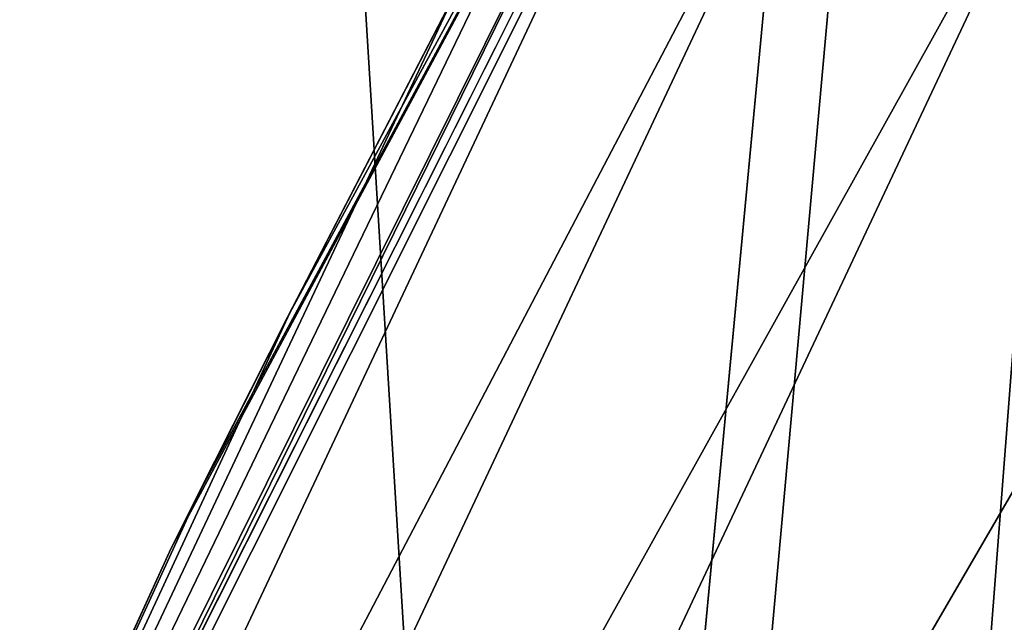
# Model space of a CAD drawing. Header units: metres. Extents: x -263 to 72, y -72 to 102.
# Tile 262 of 355: x -11.256 to -10.82, y 93.041 to 93.308. Entities that reach past the tile are written whole.
import ezdxf

# ---------------------------------------------------------------- set-up
doc = ezdxf.new("R2010")
doc.units = ezdxf.units.M
doc.layers.add('solid_FREE_STANDING_ONO_SW0004', color=7, linetype='CONTINUOUS')

msp = doc.modelspace()

# ---------------------------------------------------------------- linework, layer by layer
at = {"layer": 'solid_FREE_STANDING_ONO_SW0004'}
for points in [[(-10.682691, 93.067764, 42.829964), (-10.447716, 93.485359, 43.063141), (-11.544019, 100.5, 41.877872)], [(-11.042523, 92.336983, 42.451977), (-10.682691, 93.067764, 42.829964), (-11.544019, 100.5, 41.877872)], [(-11.472948, 91.235443, 41.962891), (-11.042523, 92.336983, 42.451977), (-11.544019, 100.5, 41.877872)], [(-11.373752, 88.556969, 22.520542), (-11.544018, 100.5, 22.722128), (-10.249719, 100.5, 21.348139)], [(-11.248346, 89.422981, 22.376558), (-11.373752, 88.556969, 22.520542), (-10.249719, 100.5, 21.348139)], [(-11.03489, 90.322212, 22.139725), (-11.248346, 89.422981, 22.376558), (-10.249719, 100.5, 21.348139)], [(-10.700737, 91.305923, 21.788378), (-11.03489, 90.322212, 22.139725), (-10.249719, 100.5, 21.348139)], [(-11.510083, 82.628632, 50.099998), (-11.510058, 92.371429, 50.099998), (-10.760609, 93.860764, 50.099998)], [(-11.510083, 82.628632, 50.099998), (-10.760609, 93.860764, 50.099998), (-10.760656, 81.13932, 50.099998)], [(-10.819276, 93.760452, 160.450775), (-10.760609, 93.860764, 50.099998), (-11.510058, 92.371429, 50.099998)], [(-10.957957, 93.514412, 160.672394), (-10.819276, 93.760452, 160.450775), (-11.510058, 92.371429, 50.099998)], [(-11.188511, 93.073799, 226.800003), (-11.548657, 92.28315, 236.618362), (-10.825602, 93.749512, 236.618362)], [(-10.933371, 93.510674, 236.769379), (-10.825602, 93.749512, 236.618362), (-11.548657, 92.28315, 236.618362)], [(-11.177152, 93.096542, 227.096542), (-11.188511, 93.073799, 226.800003), (-10.825602, 93.749512, 236.618362)], [(-11.136986, 93.176048, 227.379669), (-11.177152, 93.096542, 227.096542), (-10.825602, 93.749512, 236.618362)], [(-11.066074, 93.313087, 227.653809), (-11.136986, 93.176048, 227.379669), (-10.825602, 93.749512, 236.618362)], [(-10.662858, 93.361954, 237.08931), (-11.023514, 92.28772, 237.118027), (-10.268987, 93.744041, 237.118027)], [(0, 87.5, 237.338333), (-10.268987, 93.744041, 237.118027), (-11.023514, 92.28772, 237.118027)], [(-10.863968, 92.37664, 42.600971), (-10.2855, 93.543007, 43.19706), (-10.682691, 93.067764, 42.829964)], [(-10.863968, 92.37664, 42.600971), (-10.167882, 93.424194, 43.216534), (-10.2855, 93.543007, 43.19706)], [(-11.063052, 93.31884, 160.936417), (-10.957957, 93.514412, 160.672394), (-11.510058, 92.371429, 50.099998)], [(-11.600494, 92.092964, 236.769379), (-10.933371, 93.510674, 236.769379), (-11.548657, 92.28315, 236.618362)], [(-10.873815, 93.477928, 236.906418), (-10.933371, 93.510674, 236.769379), (-11.600494, 92.092964, 236.769379)], [(-10.873815, 93.477928, 236.906418), (-11.600494, 92.092964, 236.769379), (-11.537305, 92.06794, 236.906418)], [(-10.873815, 93.477928, 236.906418), (-11.537305, 92.06794, 236.906418), (-10.78074, 93.426765, 237.016495)], [(-11.537305, 92.06794, 236.906418), (-11.438551, 92.028839, 237.016495), (-10.78074, 93.426765, 237.016495)], [(-10.78074, 93.426765, 237.016495), (-11.438551, 92.028839, 237.016495), (-10.662858, 93.361954, 237.08931)], [(-10.863968, 92.37664, 42.600971), (-10.744199, 92.247559, 42.610252), (-10.167882, 93.424194, 43.216534)], [(-11.438551, 92.028839, 237.016495), (-11.313477, 91.979324, 237.08931), (-10.662858, 93.361954, 237.08931)], [(-10.662858, 93.361954, 237.08931), (-11.313477, 91.979324, 237.08931), (-11.023514, 92.28772, 237.118027)], [(-11.135994, 93.177994, 161.218384), (-11.063052, 93.31884, 160.936417), (-11.510058, 92.371429, 50.099998)], [(-11.066074, 93.313087, 222.653809), (-11.063052, 93.31884, 220.936417), (-11.135994, 93.177994, 221.218384)], [(-11.066074, 93.313087, 217.653809), (-11.135994, 93.177994, 221.218384), (-11.063052, 93.31884, 220.936417)], [(-11.135994, 93.177994, 226.218384), (-11.063052, 93.31884, 225.936417), (-11.066074, 93.313087, 222.653809)], [(-11.066074, 93.313087, 217.653809), (-11.063052, 93.31884, 215.936417), (-11.135994, 93.177994, 216.218384)], [(-11.066074, 93.313087, 212.653809), (-11.135994, 93.177994, 216.218384), (-11.063052, 93.31884, 215.936417)], [(-11.066074, 93.313087, 212.653809), (-11.063052, 93.31884, 210.936417), (-11.135994, 93.177994, 211.218384)], [(-11.066074, 93.313087, 207.653809), (-11.135994, 93.177994, 211.218384), (-11.063052, 93.31884, 210.936417)], [(-11.066074, 93.313087, 207.653809), (-11.063052, 93.31884, 205.936417), (-11.135994, 93.177994, 206.218384)], [(-11.066074, 93.313087, 202.653809), (-11.135994, 93.177994, 206.218384), (-11.063052, 93.31884, 205.936417)], [(-11.066074, 93.313087, 202.653809), (-11.063052, 93.31884, 200.936417), (-11.135994, 93.177994, 201.218384)], [(-11.066074, 93.313087, 197.653809), (-11.135994, 93.177994, 201.218384), (-11.063052, 93.31884, 200.936417)], [(-11.066074, 93.313087, 197.653809), (-11.063052, 93.31884, 195.936417), (-11.135994, 93.177994, 196.218384)], [(-11.066074, 93.313087, 192.653809), (-11.135994, 93.177994, 196.218384), (-11.063052, 93.31884, 195.936417)], [(-11.066074, 93.313087, 192.653809), (-11.063052, 93.31884, 190.936417), (-11.135994, 93.177994, 191.218384)], [(-11.066074, 93.313087, 187.653809), (-11.135994, 93.177994, 191.218384), (-11.063052, 93.31884, 190.936417)], [(-11.066074, 93.313087, 187.653809), (-11.063052, 93.31884, 185.936417), (-11.135994, 93.177994, 186.218384)], [(-11.066074, 93.313087, 182.653809), (-11.135994, 93.177994, 186.218384), (-11.063052, 93.31884, 185.936417)], [(-11.066074, 93.313087, 182.653809), (-11.063052, 93.31884, 180.936417), (-11.135994, 93.177994, 181.218384)], [(-11.066074, 93.313087, 177.653809), (-11.135994, 93.177994, 181.218384), (-11.063052, 93.31884, 180.936417)], [(-11.066074, 93.313087, 177.653809), (-11.063052, 93.31884, 175.936417), (-11.135994, 93.177994, 176.218384)], [(-11.066074, 93.313087, 172.653809), (-11.135994, 93.177994, 176.218384), (-11.063052, 93.31884, 175.936417)], [(-11.066074, 93.313087, 172.653809), (-11.063052, 93.31884, 170.936417), (-11.135994, 93.177994, 171.218384)], [(-11.066074, 93.313087, 167.653809), (-11.135994, 93.177994, 171.218384), (-11.063052, 93.31884, 170.936417)], [(-11.066074, 93.313087, 167.653809), (-11.063052, 93.31884, 165.936417), (-11.135994, 93.177994, 166.218384)], [(-11.066074, 93.313087, 162.653809), (-11.135994, 93.177994, 166.218384), (-11.063052, 93.31884, 165.936417)], [(-11.066074, 93.313087, 162.653809), (-11.063052, 93.31884, 160.936417), (-11.135994, 93.177994, 161.218384)], [(-11.066074, 93.313087, 227.653809), (-11.063052, 93.31884, 225.936417), (-11.135994, 93.177994, 226.218384)], [(-11.066074, 93.313087, 222.653809), (-11.135994, 93.177994, 221.218384), (-11.136986, 93.176048, 222.379669)], [(-11.066074, 93.313087, 217.653809), (-11.136986, 93.176048, 217.379669), (-11.135994, 93.177994, 221.218384)], [(-11.135994, 93.177994, 226.218384), (-11.066074, 93.313087, 222.653809), (-11.136986, 93.176048, 222.379669)], [(-11.066074, 93.313087, 217.653809), (-11.135994, 93.177994, 216.218384), (-11.136986, 93.176048, 217.379669)], [(-11.066074, 93.313087, 212.653809), (-11.136986, 93.176048, 212.379669), (-11.135994, 93.177994, 216.218384)], [(-11.066074, 93.313087, 212.653809), (-11.135994, 93.177994, 211.218384), (-11.136986, 93.176048, 212.379669)], [(-11.066074, 93.313087, 207.653809), (-11.136986, 93.176048, 207.379669), (-11.135994, 93.177994, 211.218384)], [(-11.066074, 93.313087, 207.653809), (-11.135994, 93.177994, 206.218384), (-11.136986, 93.176048, 207.379669)], [(-11.066074, 93.313087, 202.653809), (-11.136986, 93.176048, 202.379669), (-11.135994, 93.177994, 206.218384)], [(-11.066074, 93.313087, 202.653809), (-11.135994, 93.177994, 201.218384), (-11.136986, 93.176048, 202.379669)], [(-11.066074, 93.313087, 197.653809), (-11.136986, 93.176048, 197.379669), (-11.135994, 93.177994, 201.218384)], [(-11.066074, 93.313087, 197.653809), (-11.135994, 93.177994, 196.218384), (-11.136986, 93.176048, 197.379669)], [(-11.066074, 93.313087, 192.653809), (-11.136986, 93.176048, 192.379669), (-11.135994, 93.177994, 196.218384)], [(-11.066074, 93.313087, 192.653809), (-11.135994, 93.177994, 191.218384), (-11.136986, 93.176048, 192.379669)], [(-11.066074, 93.313087, 187.653809), (-11.136986, 93.176048, 187.379669), (-11.135994, 93.177994, 191.218384)], [(-11.066074, 93.313087, 187.653809), (-11.135994, 93.177994, 186.218384), (-11.136986, 93.176048, 187.379669)], [(-11.066074, 93.313087, 182.653809), (-11.136986, 93.176048, 182.379669), (-11.135994, 93.177994, 186.218384)], [(-11.066074, 93.313087, 182.653809), (-11.135994, 93.177994, 181.218384), (-11.136986, 93.176048, 182.379669)], [(-11.066074, 93.313087, 177.653809), (-11.136986, 93.176048, 177.379669), (-11.135994, 93.177994, 181.218384)], [(-11.066074, 93.313087, 177.653809), (-11.135994, 93.177994, 176.218384), (-11.136986, 93.176048, 177.379669)], [(-11.066074, 93.313087, 172.653809), (-11.136986, 93.176048, 172.379669), (-11.135994, 93.177994, 176.218384)], [(-11.066074, 93.313087, 172.653809), (-11.135994, 93.177994, 171.218384), (-11.136986, 93.176048, 172.379669)], [(-11.066074, 93.313087, 167.653809), (-11.136986, 93.176048, 167.379669), (-11.135994, 93.177994, 171.218384)], [(-11.066074, 93.313087, 167.653809), (-11.135994, 93.177994, 166.218384), (-11.136986, 93.176048, 167.379669)], [(-11.066074, 93.313087, 162.653809), (-11.136986, 93.176048, 162.379669), (-11.135994, 93.177994, 166.218384)], [(-11.066074, 93.313087, 162.653809), (-11.135994, 93.177994, 161.218384), (-11.136986, 93.176048, 162.379669)], [(-11.066074, 93.313087, 227.653809), (-11.135994, 93.177994, 226.218384), (-11.136986, 93.176048, 227.379669)], [(-11.177099, 93.096649, 161.504074), (-11.135994, 93.177994, 161.218384), (-11.510058, 92.371429, 50.099998)], [(-11.136986, 93.176048, 222.379669), (-11.177099, 93.096649, 221.504074), (-11.177152, 93.096542, 222.096542)], [(-11.136986, 93.176048, 217.379669), (-11.177152, 93.096542, 217.096542), (-11.177099, 93.096649, 221.504074)], [(-11.177099, 93.096649, 226.504074), (-11.136986, 93.176048, 222.379669), (-11.177152, 93.096542, 222.096542)], [(-11.136986, 93.176048, 217.379669), (-11.177099, 93.096649, 216.504074), (-11.177152, 93.096542, 217.096542)], [(-11.136986, 93.176048, 212.379669), (-11.177152, 93.096542, 212.096542), (-11.177099, 93.096649, 216.504074)], [(-11.136986, 93.176048, 212.379669), (-11.177099, 93.096649, 211.504074), (-11.177152, 93.096542, 212.096542)], [(-11.136986, 93.176048, 207.379669), (-11.177152, 93.096542, 207.096542), (-11.177099, 93.096649, 211.504074)], [(-11.136986, 93.176048, 207.379669), (-11.177099, 93.096649, 206.504074), (-11.177152, 93.096542, 207.096542)], [(-11.136986, 93.176048, 202.379669), (-11.177152, 93.096542, 202.096542), (-11.177099, 93.096649, 206.504074)], [(-11.136986, 93.176048, 202.379669), (-11.177099, 93.096649, 201.504074), (-11.177152, 93.096542, 202.096542)], [(-11.136986, 93.176048, 197.379669), (-11.177152, 93.096542, 197.096542), (-11.177099, 93.096649, 201.504074)], [(-11.136986, 93.176048, 197.379669), (-11.177099, 93.096649, 196.504074), (-11.177152, 93.096542, 197.096542)], [(-11.136986, 93.176048, 192.379669), (-11.177152, 93.096542, 192.096542), (-11.177099, 93.096649, 196.504074)], [(-11.136986, 93.176048, 192.379669), (-11.177099, 93.096649, 191.504074), (-11.177152, 93.096542, 192.096542)], [(-11.136986, 93.176048, 187.379669), (-11.177152, 93.096542, 187.096542), (-11.177099, 93.096649, 191.504074)], [(-11.136986, 93.176048, 187.379669), (-11.177099, 93.096649, 186.504074), (-11.177152, 93.096542, 187.096542)], [(-11.136986, 93.176048, 182.379669), (-11.177152, 93.096542, 182.096542), (-11.177099, 93.096649, 186.504074)], [(-11.136986, 93.176048, 182.379669), (-11.177099, 93.096649, 181.504074), (-11.177152, 93.096542, 182.096542)], [(-11.136986, 93.176048, 177.379669), (-11.177152, 93.096542, 177.096542), (-11.177099, 93.096649, 181.504074)], [(-11.136986, 93.176048, 177.379669), (-11.177099, 93.096649, 176.504074), (-11.177152, 93.096542, 177.096542)], [(-11.136986, 93.176048, 172.379669), (-11.177152, 93.096542, 172.096542), (-11.177099, 93.096649, 176.504074)], [(-11.136986, 93.176048, 172.379669), (-11.177099, 93.096649, 171.504074), (-11.177152, 93.096542, 172.096542)], [(-11.136986, 93.176048, 167.379669), (-11.177152, 93.096542, 167.096542), (-11.177099, 93.096649, 171.504074)], [(-11.136986, 93.176048, 167.379669), (-11.177099, 93.096649, 166.504074), (-11.177152, 93.096542, 167.096542)], [(-11.136986, 93.176048, 162.379669), (-11.177152, 93.096542, 162.096542), (-11.177099, 93.096649, 166.504074)], [(-11.136986, 93.176048, 162.379669), (-11.177099, 93.096649, 161.504074), (-11.177152, 93.096542, 162.096542)], [(-11.136986, 93.176048, 227.379669), (-11.177099, 93.096649, 226.504074), (-11.177152, 93.096542, 227.096542)], [(-11.136986, 93.176048, 222.379669), (-11.135994, 93.177994, 221.218384), (-11.177099, 93.096649, 221.504074)], [(-11.136986, 93.176048, 217.379669), (-11.177099, 93.096649, 221.504074), (-11.135994, 93.177994, 221.218384)], [(-11.177099, 93.096649, 226.504074), (-11.135994, 93.177994, 226.218384), (-11.136986, 93.176048, 222.379669)], [(-11.136986, 93.176048, 217.379669), (-11.135994, 93.177994, 216.218384), (-11.177099, 93.096649, 216.504074)], [(-11.136986, 93.176048, 212.379669), (-11.177099, 93.096649, 216.504074), (-11.135994, 93.177994, 216.218384)], [(-11.136986, 93.176048, 212.379669), (-11.135994, 93.177994, 211.218384), (-11.177099, 93.096649, 211.504074)], [(-11.136986, 93.176048, 207.379669), (-11.177099, 93.096649, 211.504074), (-11.135994, 93.177994, 211.218384)], [(-11.136986, 93.176048, 207.379669), (-11.135994, 93.177994, 206.218384), (-11.177099, 93.096649, 206.504074)], [(-11.136986, 93.176048, 202.379669), (-11.177099, 93.096649, 206.504074), (-11.135994, 93.177994, 206.218384)], [(-11.136986, 93.176048, 202.379669), (-11.135994, 93.177994, 201.218384), (-11.177099, 93.096649, 201.504074)], [(-11.136986, 93.176048, 197.379669), (-11.177099, 93.096649, 201.504074), (-11.135994, 93.177994, 201.218384)], [(-11.136986, 93.176048, 197.379669), (-11.135994, 93.177994, 196.218384), (-11.177099, 93.096649, 196.504074)], [(-11.136986, 93.176048, 192.379669), (-11.177099, 93.096649, 196.504074), (-11.135994, 93.177994, 196.218384)], [(-11.136986, 93.176048, 192.379669), (-11.135994, 93.177994, 191.218384), (-11.177099, 93.096649, 191.504074)], [(-11.136986, 93.176048, 187.379669), (-11.177099, 93.096649, 191.504074), (-11.135994, 93.177994, 191.218384)], [(-11.136986, 93.176048, 187.379669), (-11.135994, 93.177994, 186.218384), (-11.177099, 93.096649, 186.504074)], [(-11.136986, 93.176048, 182.379669), (-11.177099, 93.096649, 186.504074), (-11.135994, 93.177994, 186.218384)], [(-11.136986, 93.176048, 182.379669), (-11.135994, 93.177994, 181.218384), (-11.177099, 93.096649, 181.504074)], [(-11.136986, 93.176048, 177.379669), (-11.177099, 93.096649, 181.504074), (-11.135994, 93.177994, 181.218384)], [(-11.136986, 93.176048, 177.379669), (-11.135994, 93.177994, 176.218384), (-11.177099, 93.096649, 176.504074)], [(-11.136986, 93.176048, 172.379669), (-11.177099, 93.096649, 176.504074), (-11.135994, 93.177994, 176.218384)], [(-11.136986, 93.176048, 172.379669), (-11.135994, 93.177994, 171.218384), (-11.177099, 93.096649, 171.504074)], [(-11.136986, 93.176048, 167.379669), (-11.177099, 93.096649, 171.504074), (-11.135994, 93.177994, 171.218384)], [(-11.136986, 93.176048, 167.379669), (-11.135994, 93.177994, 166.218384), (-11.177099, 93.096649, 166.504074)], [(-11.136986, 93.176048, 162.379669), (-11.177099, 93.096649, 166.504074), (-11.135994, 93.177994, 166.218384)], [(-11.136986, 93.176048, 162.379669), (-11.135994, 93.177994, 161.218384), (-11.177099, 93.096649, 161.504074)], [(-11.136986, 93.176048, 227.379669), (-11.135994, 93.177994, 226.218384), (-11.177099, 93.096649, 226.504074)], [(-11.188511, 93.073799, 161.800003), (-11.177099, 93.096649, 161.504074), (-11.510058, 92.371429, 50.099998)], [(-11.177152, 93.096542, 222.096542), (-11.177099, 93.096649, 221.504074), (-11.188511, 93.073799, 221.800003)], [(-11.188511, 93.073799, 216.800003), (-11.188511, 93.073799, 221.800003), (-11.177099, 93.096649, 221.504074)], [(-11.177152, 93.096542, 217.096542), (-11.188511, 93.073799, 216.800003), (-11.177099, 93.096649, 221.504074)], [(-11.177099, 93.096649, 226.504074), (-11.177152, 93.096542, 222.096542), (-11.188511, 93.073799, 221.800003)], [(-11.188511, 93.073799, 226.800003), (-11.177099, 93.096649, 226.504074), (-11.188511, 93.073799, 221.800003)], [(-11.177152, 93.096542, 217.096542), (-11.177099, 93.096649, 216.504074), (-11.188511, 93.073799, 216.800003)], [(-11.188511, 93.073799, 211.800003), (-11.188511, 93.073799, 216.800003), (-11.177099, 93.096649, 216.504074)], [(-11.177152, 93.096542, 212.096542), (-11.188511, 93.073799, 211.800003), (-11.177099, 93.096649, 216.504074)], [(-11.177152, 93.096542, 212.096542), (-11.177099, 93.096649, 211.504074), (-11.188511, 93.073799, 211.800003)], [(-11.188511, 93.073799, 206.800003), (-11.188511, 93.073799, 211.800003), (-11.177099, 93.096649, 211.504074)], [(-11.177152, 93.096542, 207.096542), (-11.188511, 93.073799, 206.800003), (-11.177099, 93.096649, 211.504074)], [(-11.177152, 93.096542, 207.096542), (-11.177099, 93.096649, 206.504074), (-11.188511, 93.073799, 206.800003)], [(-11.188511, 93.073799, 201.800003), (-11.188511, 93.073799, 206.800003), (-11.177099, 93.096649, 206.504074)], [(-11.177152, 93.096542, 202.096542), (-11.188511, 93.073799, 201.800003), (-11.177099, 93.096649, 206.504074)], [(-11.177152, 93.096542, 202.096542), (-11.177099, 93.096649, 201.504074), (-11.188511, 93.073799, 201.800003)], [(-11.188511, 93.073799, 196.800003), (-11.188511, 93.073799, 201.800003), (-11.177099, 93.096649, 201.504074)], [(-11.177152, 93.096542, 197.096542), (-11.188511, 93.073799, 196.800003), (-11.177099, 93.096649, 201.504074)], [(-11.177152, 93.096542, 197.096542), (-11.177099, 93.096649, 196.504074), (-11.188511, 93.073799, 196.800003)], [(-11.188511, 93.073799, 191.800003), (-11.188511, 93.073799, 196.800003), (-11.177099, 93.096649, 196.504074)], [(-11.177152, 93.096542, 192.096542), (-11.188511, 93.073799, 191.800003), (-11.177099, 93.096649, 196.504074)], [(-11.177152, 93.096542, 192.096542), (-11.177099, 93.096649, 191.504074), (-11.188511, 93.073799, 191.800003)], [(-11.188511, 93.073799, 186.800003), (-11.188511, 93.073799, 191.800003), (-11.177099, 93.096649, 191.504074)], [(-11.177152, 93.096542, 187.096542), (-11.188511, 93.073799, 186.800003), (-11.177099, 93.096649, 191.504074)], [(-11.177152, 93.096542, 187.096542), (-11.177099, 93.096649, 186.504074), (-11.188511, 93.073799, 186.800003)], [(-11.188511, 93.073799, 181.800003), (-11.188511, 93.073799, 186.800003), (-11.177099, 93.096649, 186.504074)], [(-11.177152, 93.096542, 182.096542), (-11.188511, 93.073799, 181.800003), (-11.177099, 93.096649, 186.504074)], [(-11.177152, 93.096542, 182.096542), (-11.177099, 93.096649, 181.504074), (-11.188511, 93.073799, 181.800003)], [(-11.188511, 93.073799, 176.800003), (-11.188511, 93.073799, 181.800003), (-11.177099, 93.096649, 181.504074)], [(-11.177152, 93.096542, 177.096542), (-11.188511, 93.073799, 176.800003), (-11.177099, 93.096649, 181.504074)], [(-11.177152, 93.096542, 177.096542), (-11.177099, 93.096649, 176.504074), (-11.188511, 93.073799, 176.800003)], [(-11.188511, 93.073799, 171.800003), (-11.188511, 93.073799, 176.800003), (-11.177099, 93.096649, 176.504074)], [(-11.177152, 93.096542, 172.096542), (-11.188511, 93.073799, 171.800003), (-11.177099, 93.096649, 176.504074)], [(-11.177152, 93.096542, 172.096542), (-11.177099, 93.096649, 171.504074), (-11.188511, 93.073799, 171.800003)], [(-11.188511, 93.073799, 166.800003), (-11.188511, 93.073799, 171.800003), (-11.177099, 93.096649, 171.504074)], [(-11.177152, 93.096542, 167.096542), (-11.188511, 93.073799, 166.800003), (-11.177099, 93.096649, 171.504074)], [(-11.177152, 93.096542, 167.096542), (-11.177099, 93.096649, 166.504074), (-11.188511, 93.073799, 166.800003)], [(-11.188511, 93.073799, 161.800003), (-11.188511, 93.073799, 166.800003), (-11.177099, 93.096649, 166.504074)], [(-11.177152, 93.096542, 162.096542), (-11.188511, 93.073799, 161.800003), (-11.177099, 93.096649, 166.504074)], [(-11.177152, 93.096542, 162.096542), (-11.177099, 93.096649, 161.504074), (-11.188511, 93.073799, 161.800003)], [(-11.177152, 93.096542, 227.096542), (-11.177099, 93.096649, 226.504074), (-11.188511, 93.073799, 226.800003)], [(-11.188511, 93.073799, 226.800003), (-11.510058, 92.371429, 50.099998), (-11.548657, 92.28315, 236.618362)], [(-11.188511, 93.073799, 216.800003), (-11.510058, 92.371429, 50.099998), (-11.188511, 93.073799, 221.800003)], [(-11.188511, 93.073799, 226.800003), (-11.188511, 93.073799, 221.800003), (-11.510058, 92.371429, 50.099998)], [(-11.188511, 93.073799, 211.800003), (-11.510058, 92.371429, 50.099998), (-11.188511, 93.073799, 216.800003)], [(-11.188511, 93.073799, 206.800003), (-11.510058, 92.371429, 50.099998), (-11.188511, 93.073799, 211.800003)], [(-11.188511, 93.073799, 201.800003), (-11.510058, 92.371429, 50.099998), (-11.188511, 93.073799, 206.800003)], [(-11.188511, 93.073799, 196.800003), (-11.510058, 92.371429, 50.099998), (-11.188511, 93.073799, 201.800003)], [(-11.188511, 93.073799, 191.800003), (-11.510058, 92.371429, 50.099998), (-11.188511, 93.073799, 196.800003)], [(-11.188511, 93.073799, 186.800003), (-11.510058, 92.371429, 50.099998), (-11.188511, 93.073799, 191.800003)], [(-11.188511, 93.073799, 181.800003), (-11.510058, 92.371429, 50.099998), (-11.188511, 93.073799, 186.800003)], [(-11.188511, 93.073799, 176.800003), (-11.510058, 92.371429, 50.099998), (-11.188511, 93.073799, 181.800003)], [(-11.188511, 93.073799, 171.800003), (-11.510058, 92.371429, 50.099998), (-11.188511, 93.073799, 176.800003)], [(-11.188511, 93.073799, 166.800003), (-11.510058, 92.371429, 50.099998), (-11.188511, 93.073799, 171.800003)], [(-11.188511, 93.073799, 161.800003), (-11.510058, 92.371429, 50.099998), (-11.188511, 93.073799, 166.800003)], [(-11.177151, 91.941925, 42.300903), (-10.682691, 93.067764, 42.829964), (-11.042523, 92.336983, 42.451977)], [(-11.177151, 91.941925, 42.300903), (-10.863968, 92.37664, 42.600971), (-10.682691, 93.067764, 42.829964)]]:
    msp.add_3dface(points, dxfattribs=at)

doc.saveas('drawing.dxf')
